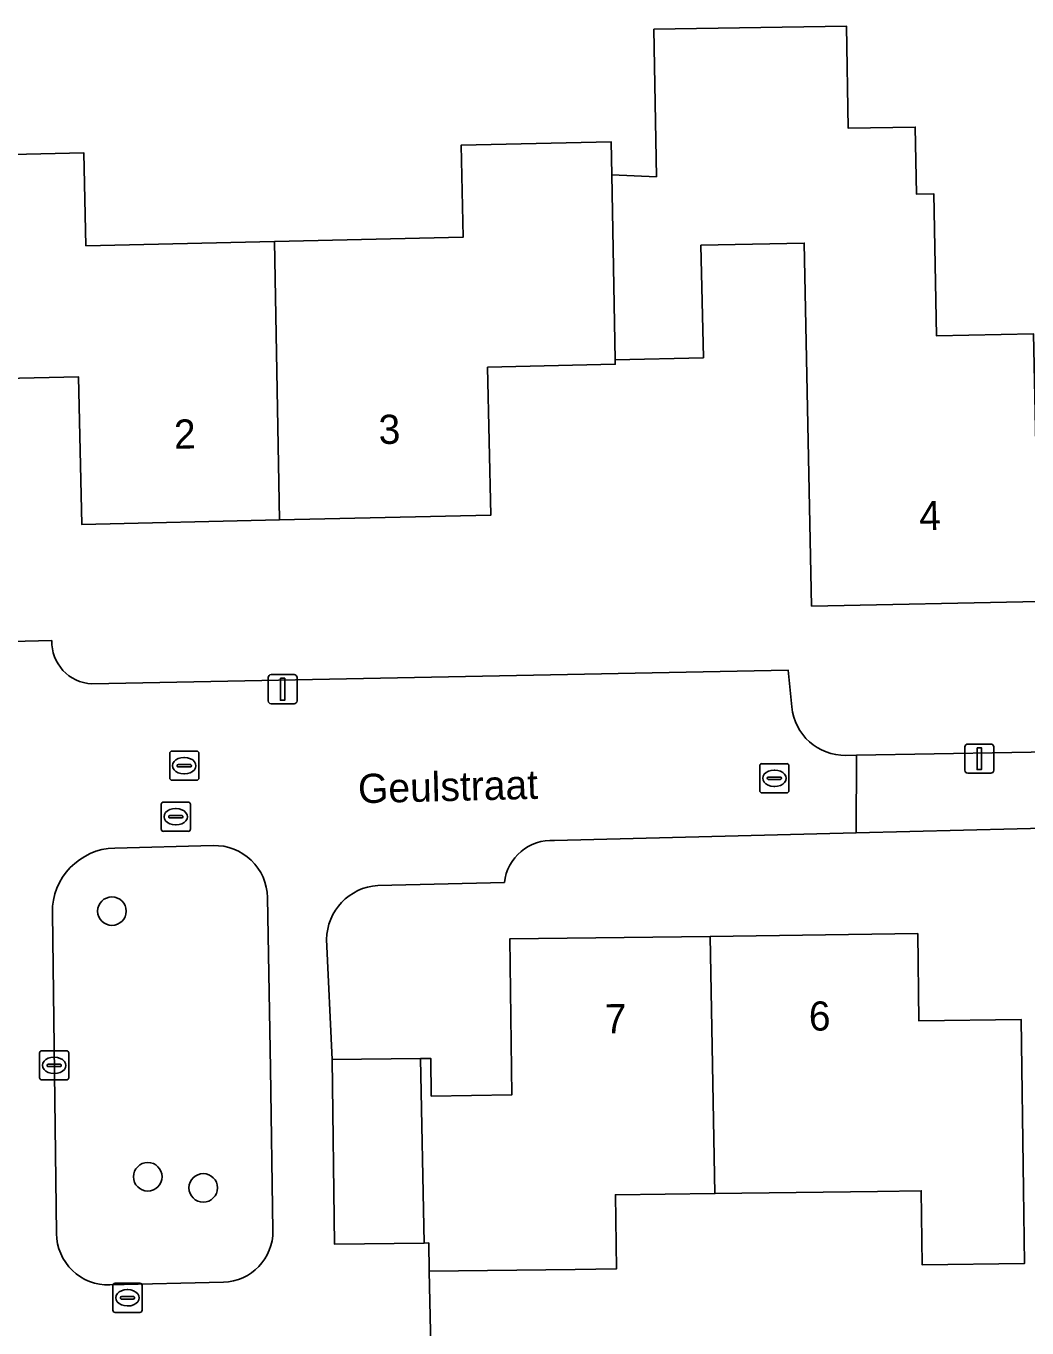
# Model space of a CAD drawing. Extents: x 157320 to 158835, y 386650 to 388491.
# Drawn here: x 158185.52 to 158219.83, y 387725.37 to 387770 of the extents above; entities that cross this region are included whole.
import ezdxf

# ---------------------------------------------------------------- set-up
doc = ezdxf.new("R2010")
doc.units = 0
for name, color, linetype in [('IMGEO_Boom', 7, 'Continuous'), ('IMGEO_Erf', 7, 'Continuous'), ('IMGEO_Groenvoorziening', 7, 'Continuous'), ('IMGEO_Kolk', 7, 'Continuous'), ('IMGEO_Lichtmast', 7, 'Continuous'), ('IMGEO_Openbare_ruimte_label', 7, 'Continuous'), ('IMGEO_Pand', 7, 'Continuous'), ('IMGEO_Pand_nummerreeks', 7, 'Continuous'), ('IMGEO_Rijbaan_lokaal_open', 7, 'Continuous'), ('IMGEO_Rioolput', 7, 'Continuous'), ('IMGEO_Voetpad_open', 7, 'Continuous')]:
    doc.layers.add(name, color=color, linetype=linetype)

msp = doc.modelspace()

# ---------------------------------------------------------------- linework, layer by layer
at = {"layer": 'IMGEO_Boom'}
for centre in [(158188.468, 387739.658), (158189.697, 387730.552), (158191.597, 387730.172)]:
    msp.add_circle(centre, 0.489, dxfattribs=at)
at = {"layer": 'IMGEO_Erf'}
for points in [[(158182.582, 387765.541), (158187.503, 387765.655), (158187.577, 387762.467), (158194.043, 387762.617), (158200.506, 387762.766), (158200.433, 387765.916), (158205.574, 387766.035), (158205.601, 387764.895), (158207.126, 387764.834), (158207.04, 387769.89), (158213.639, 387770.001), (158213.698, 387766.501), (158215.997, 387766.539), (158216.036, 387764.239), (158216.63, 387764.251), (158216.729, 387759.379), (158220.052, 387759.446)], [(158220.245, 387750.277), (158212.447, 387750.118), (158212.194, 387762.56), (158208.65, 387762.488), (158208.739, 387758.627), (158205.711, 387758.556), (158205.714, 387758.405), (158201.339, 387758.304), (158201.456, 387753.237), (158194.206, 387753.069), (158187.437, 387752.913), (158187.319, 387757.979), (158182.759, 387757.874)], [(158183.284, 387731.934), (158182.75, 387748.846), (158186.409, 387748.938)], [(158187.784, 387747.452), (158211.645, 387747.918), (158211.766, 387746.658)], [(158213.623, 387744.998), (158213.984, 387745.004), (158227.287, 387745.23)], [(158226.851, 387742.66), (158213.97, 387742.339), (158203.64, 387742.081)], [(158201.916, 387740.635), (158197.584, 387740.538)], [(158195.825, 387738.686), (158196.017, 387734.568), (158199.041, 387734.607), (158199.394, 387734.612), (158199.411, 387733.321), (158202.169, 387733.357), (158202.099, 387738.705), (158208.972, 387738.795), (158216.086, 387738.889), (158216.125, 387735.896), (158219.629, 387735.942), (158219.705, 387730.118), (158219.738, 387727.577), (158216.235, 387727.532), (158216.202, 387730.072), (158214.706, 387730.052), (158209.13, 387729.979), (158205.724, 387729.934), (158205.758, 387727.395), (158204.338, 387727.376), (158199.338, 387727.311), (158199.568, 387716.942)]]:
    msp.add_lwpolyline(points, dxfattribs=at)
for centre, radius, start, end in [((158187.848, 387748.891), 1.44, 178.1208, 267.4355), ((158213.594, 387746.834), 1.836, 185.4992, 270.9128), ((158203.534, 387740.457), 1.628, 86.2595, 173.7168), ((158197.699, 387738.668), 1.874, 93.5138, 179.4368)]:
    msp.add_arc(centre, radius, start, end, dxfattribs=at)
at = {"layer": 'IMGEO_Groenvoorziening'}
for points in [[(158191.941, 387741.907), (158188.565, 387741.823)], [(158193.986, 387728.709), (158193.902, 387734.268), (158193.797, 387740.129)], [(158186.426, 387739.602), (158186.567, 387728.603)], [(158188.395, 387726.843), (158192.289, 387726.942)]]:
    msp.add_lwpolyline(points, dxfattribs=at)
for centre, radius, start, end in [((158188.62, 387739.629), 2.194, 91.4369, 180.718), ((158191.986, 387740.096), 1.812, 1.0484, 91.4108), ((158188.35, 387728.625), 1.783, 180.7102, 271.4613), ((158192.245, 387728.683), 1.742, 271.4633, 0.8521)]:
    msp.add_arc(centre, radius, start, end, dxfattribs=at)
at = {"layer": 'IMGEO_Kolk'}
for p, q in [((158190.447, 387744.218), (158190.447, 387745.07)), ((158190.522, 387745.144), (158191.374, 387745.144)), ((158190.935, 387744.924), (158190.96, 387744.924)), ((158191.448, 387745.07), (158191.448, 387744.218)), ((158190.706, 387744.638), (158190.706, 387744.65)), ((158191.144, 387744.601), (158190.746, 387744.601)), ((158190.749, 387744.687), (158191.147, 387744.687)), ((158191.19, 387744.65), (158191.19, 387744.638)), ((158210.669, 387743.788), (158210.669, 387744.64)), ((158210.744, 387744.714), (158211.596, 387744.714)), ((158211.157, 387744.494), (158211.182, 387744.494)), ((158211.67, 387744.64), (158211.67, 387743.788)), ((158191.374, 387744.144), (158190.522, 387744.144)), ((158190.958, 387744.364), (158190.933, 387744.364)), ((158210.928, 387744.208), (158210.928, 387744.22)), ((158211.366, 387744.171), (158210.968, 387744.171)), ((158210.971, 387744.257), (158211.369, 387744.257)), ((158211.412, 387744.22), (158211.412, 387744.208)), ((158211.596, 387743.714), (158210.744, 387743.714)), ((158211.18, 387743.934), (158211.155, 387743.934)), ((158185.99, 387733.945), (158185.99, 387734.797)), ((158186.065, 387734.871), (158186.917, 387734.871)), ((158186.478, 387734.651), (158186.503, 387734.651)), ((158186.991, 387734.797), (158186.991, 387733.945)), ((158186.249, 387734.365), (158186.249, 387734.377)), ((158186.687, 387734.328), (158186.289, 387734.328)), ((158186.292, 387734.414), (158186.69, 387734.414)), ((158186.733, 387734.377), (158186.733, 387734.365)), ((158186.917, 387733.871), (158186.065, 387733.871)), ((158186.501, 387734.091), (158186.476, 387734.091))]:
    msp.add_line(p, q, dxfattribs=at)
for points in [[(158190.447, 387744.218), (158190.447, 387745.07)], [(158190.522, 387745.144), (158191.374, 387745.144)], [(158191.448, 387745.07), (158191.448, 387744.218)], [(158210.669, 387743.788), (158210.669, 387744.64)], [(158210.744, 387744.714), (158211.596, 387744.714)], [(158211.67, 387744.64), (158211.67, 387743.788)], [(158191.374, 387744.144), (158190.522, 387744.144)], [(158211.596, 387743.714), (158210.744, 387743.714)], [(158185.99, 387733.945), (158185.99, 387734.797)], [(158186.065, 387734.871), (158186.917, 387734.871)], [(158186.991, 387734.797), (158186.991, 387733.945)], [(158186.917, 387733.871), (158186.065, 387733.871)]]:
    msp.add_lwpolyline(points, dxfattribs=at)
for centre, radius, start, end in [((158190.524, 387745.068), 0.0765, 91.552, 178.448), ((158190.524, 387745.068), 0.0765, 91.552, 178.448), ((158191.372, 387745.068), 0.0765, 1.552, 88.448), ((158191.372, 387745.068), 0.0765, 1.552, 88.448), ((158190.746, 387744.647), 0.0403, 85.8775, 175.7526), ((158190.743, 387744.637), 0.0366, 178.938, 274.7102), ((158191.147, 387744.644), 0.043, 264.8664, 352.4533), ((158191.151, 387744.649), 0.0386, 1.7309, 96.639), ((158210.746, 387744.638), 0.0765, 91.552, 178.448), ((158210.746, 387744.638), 0.0765, 91.552, 178.448), ((158211.594, 387744.638), 0.0765, 1.552, 88.448), ((158211.594, 387744.638), 0.0765, 1.552, 88.448), ((158190.524, 387744.22), 0.0765, 181.552, 268.448), ((158190.524, 387744.22), 0.0765, 181.552, 268.448), ((158191.372, 387744.22), 0.0765, 271.552, 358.448), ((158191.372, 387744.22), 0.0765, 271.552, 358.448), ((158210.968, 387744.217), 0.0403, 85.8775, 175.7526), ((158210.965, 387744.207), 0.0366, 178.938, 274.7102), ((158211.369, 387744.214), 0.043, 264.8664, 352.4533), ((158211.373, 387744.219), 0.0386, 1.7309, 96.639), ((158210.746, 387743.79), 0.0765, 181.552, 268.448), ((158210.746, 387743.79), 0.0765, 181.552, 268.448), ((158211.594, 387743.79), 0.0765, 271.552, 358.448), ((158211.594, 387743.79), 0.0765, 271.552, 358.448), ((158186.067, 387734.795), 0.0765, 91.552, 178.448), ((158186.067, 387734.795), 0.0765, 91.552, 178.448), ((158186.915, 387734.795), 0.0765, 1.552, 88.448), ((158186.915, 387734.795), 0.0765, 1.552, 88.448), ((158186.289, 387734.374), 0.0403, 85.8775, 175.7526), ((158186.286, 387734.364), 0.0366, 178.938, 274.7102), ((158186.69, 387734.371), 0.043, 264.8664, 352.4533), ((158186.694, 387734.376), 0.0386, 1.7309, 96.639), ((158186.067, 387733.947), 0.0765, 181.552, 268.448), ((158186.067, 387733.947), 0.0765, 181.552, 268.448), ((158186.915, 387733.947), 0.0765, 271.552, 358.448), ((158186.915, 387733.947), 0.0765, 271.552, 358.448)]:
    msp.add_arc(centre, radius, start, end, dxfattribs=at)
for centre, major_axis, ratio, start_param, end_param in [((158190.934, 387744.644), (-0.387, 0.002), 0.722429, 4.712389, 7.853982), ((158190.959, 387744.644), (-0.39, 0.002), 0.717154, 1.570796, 4.712389), ((158211.156, 387744.214), (-0.387, 0.002), 0.722429, 4.712389, 7.853982), ((158211.181, 387744.214), (-0.39, 0.002), 0.717154, 1.570796, 4.712389), ((158186.477, 387734.371), (-0.387, 0.002), 0.722429, 4.712389, 7.853982), ((158186.502, 387734.371), (-0.39, 0.002), 0.717154, 1.570796, 4.712389)]:
    msp.add_ellipse(centre, major_axis=major_axis, ratio=ratio, start_param=start_param, end_param=end_param, dxfattribs=at)
at = {"layer": 'IMGEO_Lichtmast'}
for p, q in [((158193.822, 387746.866), (158193.822, 387747.666)), ((158193.822, 387747.666), (158193.822, 387746.866)), ((158193.922, 387747.766), (158194.712, 387747.766)), ((158194.712, 387747.766), (158193.922, 387747.766)), ((158194.812, 387747.666), (158194.812, 387746.866)), ((158194.812, 387746.866), (158194.812, 387747.666)), ((158194.712, 387746.766), (158193.922, 387746.766)), ((158193.922, 387746.766), (158194.712, 387746.766)), ((158217.796, 387745.387), (158218.586, 387745.387)), ((158218.586, 387745.387), (158217.796, 387745.387)), ((158217.696, 387744.487), (158217.696, 387745.287)), ((158217.696, 387745.287), (158217.696, 387744.487)), ((158218.686, 387745.287), (158218.686, 387744.487)), ((158218.686, 387744.487), (158218.686, 387745.287)), ((158218.586, 387744.387), (158217.796, 387744.387)), ((158217.796, 387744.387), (158218.586, 387744.387))]:
    msp.add_line(p, q, dxfattribs=at)
for points in [[(158194.242, 387747.641), (158194.392, 387747.641), (158194.392, 387746.891), (158194.242, 387746.891), (158194.242, 387747.641)], [(158218.116, 387745.262), (158218.266, 387745.262), (158218.266, 387744.512), (158218.116, 387744.512), (158218.116, 387745.262)]]:
    msp.add_lwpolyline(points, dxfattribs=at)
for centre, start, end in [((158193.922, 387747.666), 90, 180), ((158193.922, 387747.666), 90, 180), ((158194.712, 387747.666), 0, 90), ((158194.712, 387747.666), 360, 90), ((158193.922, 387746.866), 180, 270), ((158193.922, 387746.866), 180, 270), ((158194.712, 387746.866), 270, 0), ((158194.712, 387746.866), 270, 0), ((158217.796, 387745.287), 90, 180), ((158217.796, 387745.287), 90, 180), ((158218.586, 387745.287), 0, 90), ((158218.586, 387745.287), 360, 90), ((158217.796, 387744.487), 180, 270), ((158217.796, 387744.487), 180, 270), ((158218.586, 387744.487), 270, 0), ((158218.586, 387744.487), 270, 0)]:
    msp.add_arc(centre, 0.1, start, end, dxfattribs=at)
at = {"layer": 'IMGEO_Pand'}
for points in [[(158216.63, 387764.251), (158216.036, 387764.239), (158215.997, 387766.539), (158213.698, 387766.501), (158213.639, 387770.001), (158207.04, 387769.89), (158207.126, 387764.834), (158205.601, 387764.895), (158205.711, 387758.556), (158208.739, 387758.627), (158208.65, 387762.488), (158212.194, 387762.56), (158212.447, 387750.118), (158220.245, 387750.277), (158220.052, 387759.446), (158216.729, 387759.379)], [(158205.601, 387764.895), (158205.574, 387766.035), (158200.433, 387765.916), (158200.506, 387762.766), (158194.043, 387762.617), (158194.206, 387753.069), (158201.456, 387753.237), (158201.339, 387758.304), (158205.714, 387758.405), (158205.711, 387758.556)], [(158194.043, 387762.617), (158187.577, 387762.467), (158187.503, 387765.655), (158182.582, 387765.541), (158182.644, 387762.873), (158182.759, 387757.874), (158187.319, 387757.979), (158187.437, 387752.913), (158194.206, 387753.069)], [(158199.041, 387734.607), (158199.163, 387728.282), (158199.325, 387728.284), (158199.338, 387727.311), (158204.338, 387727.376), (158205.758, 387727.395), (158205.724, 387729.934), (158209.13, 387729.979), (158208.972, 387738.795), (158202.099, 387738.705), (158202.169, 387733.357), (158199.411, 387733.321), (158199.394, 387734.612)], [(158208.972, 387738.795), (158209.13, 387729.979), (158214.706, 387730.052), (158216.202, 387730.072), (158216.235, 387727.532), (158219.738, 387727.577), (158219.705, 387730.118), (158219.629, 387735.942), (158216.125, 387735.896), (158216.086, 387738.889)], [(158199.041, 387734.607), (158196.017, 387734.568), (158196.1, 387728.242), (158199.163, 387728.282)]]:
    msp.add_lwpolyline(points, close=True, dxfattribs=at)
at = {"layer": 'IMGEO_Rijbaan_lokaal_open'}
for points in [[(158186.409, 387748.938), (158182.75, 387748.846), (158183.284, 387731.934)], [(158211.766, 387746.658), (158211.645, 387747.918), (158187.784, 387747.452)], [(158203.64, 387742.081), (158213.97, 387742.339), (158213.984, 387745.004), (158213.623, 387744.998)], [(158188.565, 387741.823), (158191.941, 387741.907)], [(158197.584, 387740.538), (158201.916, 387740.635)], [(158193.797, 387740.129), (158193.902, 387734.268)], [(158186.567, 387728.603), (158186.426, 387739.602)], [(158196.017, 387734.568), (158195.825, 387738.686)], [(158190.117, 387720.853), (158190.207, 387718.249), (158193.258, 387718.288), (158196.454, 387718.328), (158196.472, 387716.909), (158197.873, 387716.924), (158199.568, 387716.942), (158199.338, 387727.311), (158199.325, 387728.284), (158199.163, 387728.282), (158196.1, 387728.242), (158196.017, 387734.568)], [(158193.902, 387734.268), (158193.986, 387728.709)], [(158192.289, 387726.942), (158188.395, 387726.843)]]:
    msp.add_lwpolyline(points, dxfattribs=at)
for centre, radius, start, end in [((158187.848, 387748.891), 1.44, 178.1208, 267.4355), ((158213.594, 387746.834), 1.836, 185.4992, 270.9128), ((158188.62, 387739.629), 2.194, 91.4369, 180.718), ((158191.986, 387740.096), 1.812, 1.0484, 91.4108), ((158203.534, 387740.457), 1.628, 86.2595, 173.7168), ((158197.699, 387738.668), 1.874, 93.5138, 179.4368), ((158188.35, 387728.625), 1.783, 180.7102, 271.4613), ((158192.245, 387728.683), 1.742, 271.4633, 0.8521)]:
    msp.add_arc(centre, radius, start, end, dxfattribs=at)
at = {"layer": 'IMGEO_Rioolput'}
for p, q in [((158190.156, 387742.469), (158190.156, 387743.321)), ((158190.231, 387743.395), (158191.083, 387743.395)), ((158190.644, 387743.175), (158190.669, 387743.175)), ((158191.157, 387743.321), (158191.157, 387742.469)), ((158190.415, 387742.889), (158190.415, 387742.901)), ((158190.853, 387742.852), (158190.455, 387742.852)), ((158190.458, 387742.938), (158190.856, 387742.938)), ((158190.899, 387742.901), (158190.899, 387742.889)), ((158191.083, 387742.395), (158190.231, 387742.395)), ((158190.667, 387742.615), (158190.642, 387742.615)), ((158188.502, 387725.978), (158188.502, 387726.83)), ((158188.577, 387726.904), (158189.429, 387726.904)), ((158188.99, 387726.684), (158189.015, 387726.684)), ((158189.503, 387726.83), (158189.503, 387725.978)), ((158188.761, 387726.398), (158188.761, 387726.41)), ((158189.199, 387726.361), (158188.801, 387726.361)), ((158188.804, 387726.447), (158189.202, 387726.447)), ((158189.013, 387726.124), (158188.988, 387726.124)), ((158189.245, 387726.41), (158189.245, 387726.398)), ((158189.429, 387725.904), (158188.577, 387725.904))]:
    msp.add_line(p, q, dxfattribs=at)
for points in [[(158190.156, 387742.469), (158190.156, 387743.321)], [(158190.231, 387743.395), (158191.083, 387743.395)], [(158191.157, 387743.321), (158191.157, 387742.469)], [(158191.083, 387742.395), (158190.231, 387742.395)], [(158188.502, 387725.978), (158188.502, 387726.83)], [(158188.577, 387726.904), (158189.429, 387726.904)], [(158189.503, 387726.83), (158189.503, 387725.978)], [(158189.429, 387725.904), (158188.577, 387725.904)]]:
    msp.add_lwpolyline(points, dxfattribs=at)
for centre, radius, start, end in [((158190.233, 387743.319), 0.0765, 91.552, 178.448), ((158190.233, 387743.319), 0.0765, 91.552, 178.448), ((158191.081, 387743.319), 0.0765, 1.552, 88.448), ((158191.081, 387743.319), 0.0765, 1.552, 88.448), ((158190.455, 387742.898), 0.0403, 85.8775, 175.7526), ((158190.452, 387742.888), 0.0366, 178.938, 274.7102), ((158190.856, 387742.895), 0.043, 264.8664, 352.4533), ((158190.86, 387742.9), 0.0386, 1.7309, 96.639), ((158190.233, 387742.471), 0.0765, 181.552, 268.448), ((158190.233, 387742.471), 0.0765, 181.552, 268.448), ((158191.081, 387742.471), 0.0765, 271.552, 358.448), ((158191.081, 387742.471), 0.0765, 271.552, 358.448), ((158188.579, 387726.828), 0.0765, 91.552, 178.448), ((158188.579, 387726.828), 0.0765, 91.552, 178.448), ((158189.427, 387726.828), 0.0765, 1.552, 88.448), ((158189.427, 387726.828), 0.0765, 1.552, 88.448), ((158188.801, 387726.407), 0.0403, 85.8775, 175.7526), ((158188.798, 387726.397), 0.0366, 178.938, 274.7102), ((158189.202, 387726.404), 0.043, 264.8664, 352.4533), ((158189.206, 387726.409), 0.0386, 1.7309, 96.639), ((158188.579, 387725.98), 0.0765, 181.552, 268.448), ((158188.579, 387725.98), 0.0765, 181.552, 268.448), ((158189.427, 387725.98), 0.0765, 271.552, 358.448), ((158189.427, 387725.98), 0.0765, 271.552, 358.448)]:
    msp.add_arc(centre, radius, start, end, dxfattribs=at)
for centre, major_axis, ratio, start_param, end_param in [((158190.643, 387742.895), (-0.387, 0.002), 0.722429, 4.712389, 7.853982), ((158190.668, 387742.895), (-0.39, 0.002), 0.717154, 1.570796, 4.712389), ((158188.989, 387726.404), (-0.387, 0.002), 0.722429, 4.712389, 7.853982), ((158189.014, 387726.404), (-0.39, 0.002), 0.717154, 1.570796, 4.712389)]:
    msp.add_ellipse(centre, major_axis=major_axis, ratio=ratio, start_param=start_param, end_param=end_param, dxfattribs=at)
at = {"layer": 'IMGEO_Voetpad_open'}
msp.add_lwpolyline([(158227.287, 387745.23), (158213.984, 387745.004), (158213.97, 387742.339), (158226.851, 387742.66)], dxfattribs=at)

# ---------------------------------------------------------------- texts
at = {"layer": 'IMGEO_Openbare_ruimte_label'}
msp.add_text('Geulstraat', height=1, rotation=1.4321, dxfattribs=at).set_placement((158196.913, 387743.356))
at = {"layer": 'IMGEO_Pand_nummerreeks'}
for s, rotation, p in [('2', 1.324, (158190.606, 387755.506)), ('3', 1.3235, (158197.617, 387755.668)), ('4', 1.1688, (158216.141, 387752.713)), ('7', 0.7537, (158205.363, 387735.467)), ('6', 0.7537, (158212.356, 387735.559))]:
    msp.add_text(s, height=1, rotation=rotation, dxfattribs=at).set_placement(p)

doc.saveas('drawing.dxf')
